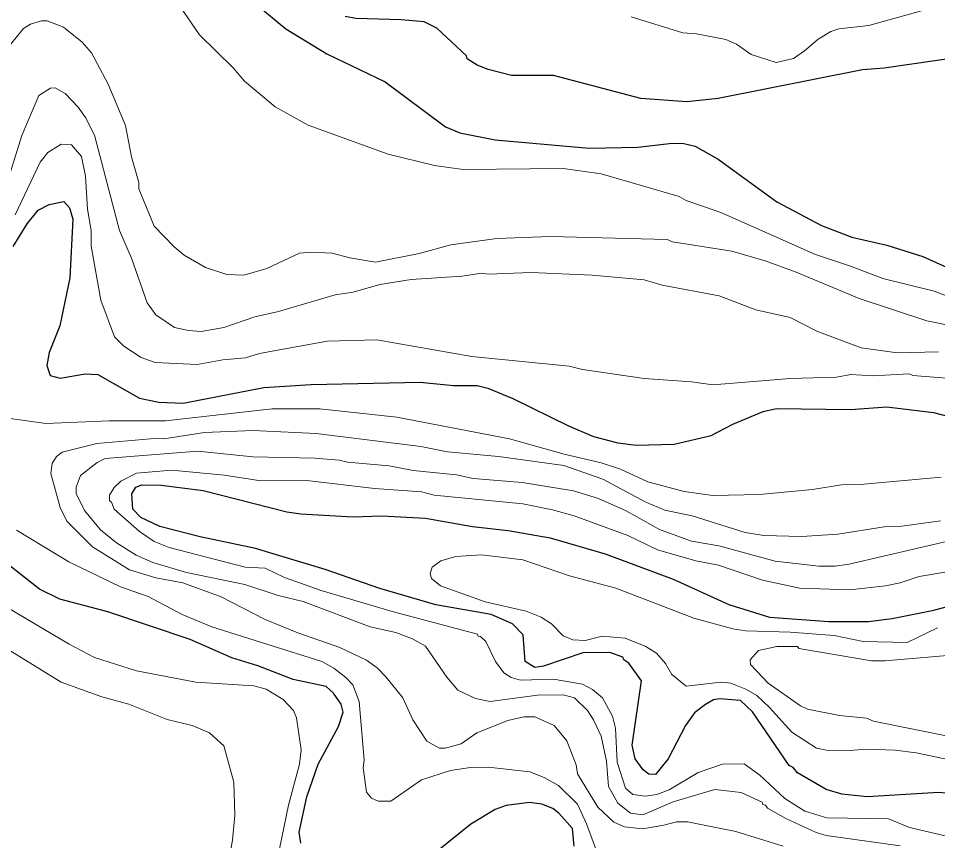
# Model space of a CAD drawing. Extents: x 598.3 to 623.2, y 6902.2 to 6930.1.
# Drawn here: x 610.086 to 611.511, y 6916.884 to 6918.158 of the extents above; entities that cross this region are included whole.
import ezdxf

# ---------------------------------------------------------------- set-up
doc = ezdxf.new("R2010")
doc.units = 0
doc.header["$LTSCALE"] = 0.032
doc.layers.add('1', color=7, linetype='Continuous', lineweight=25)
doc.layers.add('2', color=7, linetype='Continuous', lineweight=13)

msp = doc.modelspace()

# ---------------------------------------------------------------- linework, layer by layer
at = {"layer": '1'}
for points in [[(610.4587, 6918.1762), (610.5006, 6918.1416), (610.5643, 6918.1033), (610.6545, 6918.0599), (610.7483, 6917.9902), (610.7705, 6917.9806), (610.8253, 6917.9697), (610.9707, 6917.9568), (611.0461, 6917.9585), (611.0996, 6917.9649), (611.1177, 6917.9641), (611.1352, 6917.9602), (611.1709, 6917.9401), (611.2616, 6917.8739), (611.3309, 6917.8369), (611.378, 6917.8193), (611.4321, 6917.8067), (611.4881, 6917.7889), (611.5972, 6917.7398)], [(611.5461, 6918.0977), (611.4282, 6918.0809), (611.3948, 6918.0784), (611.1711, 6918.0337), (611.1225, 6918.0289), (611.051, 6918.0338), (610.9156, 6918.0694), (610.8503, 6918.0695), (610.8143, 6918.0786), (610.7974, 6918.0855), (610.7819, 6918.0954), (610.7808, 6918.1), (610.735, 6918.1429), (610.7149, 6918.1526), (610.6796, 6918.156), (610.6093, 6918.1576), (610.5929, 6918.161)], [(610.0782, 6917.8045), (610.0997, 6917.8397), (610.1168, 6917.8609), (610.1336, 6917.8695), (610.1566, 6917.8744), (610.1654, 6917.8644), (610.1706, 6917.8468), (610.1657, 6917.7558), (610.1504, 6917.6819), (610.1336, 6917.6405), (610.1302, 6917.6203), (610.1353, 6917.6047), (610.1509, 6917.6008), (610.1897, 6917.6071), (610.2091, 6917.6063), (610.2736, 6917.5697), (610.3036, 6917.5634), (610.3413, 6917.5619), (610.4666, 6917.5861), (610.54, 6917.591), (610.7088, 6917.5942), (610.7608, 6917.5894), (610.7971, 6917.5893), (610.8136, 6917.5849), (610.8525, 6917.569), (610.939, 6917.5265), (610.9778, 6917.5103), (611.0154, 6917.5004), (611.0436, 6917.4969), (611.1025, 6917.4985), (611.1601, 6917.5118), (611.1938, 6917.5294), (611.2407, 6917.5492), (611.2615, 6917.5537), (611.3758, 6917.5522), (611.4321, 6917.5561), (611.5046, 6917.5472), (611.5603, 6917.5328)], [(611.0735, 6916.9867), (611.0632, 6916.9873), (611.0544, 6916.9939), (611.0421, 6917.0108), (611.0376, 6917.0321), (611.0521, 6917.1317), (611.0324, 6917.1589), (611.0248, 6917.1642), (611.0233, 6917.1685), (611.0027, 6917.1757), (610.9613, 6917.175), (610.9001, 6917.1543), (610.8865, 6917.1523), (610.8717, 6917.1615), (610.8687, 6917.203), (610.8521, 6917.2202), (610.8188, 6917.2346), (610.7331, 6917.2492), (610.6463, 6917.2746), (610.5617, 6917.3039), (610.4536, 6917.3369), (610.3678, 6917.3547), (610.3053, 6917.3708), (610.2759, 6917.3846), (610.2637, 6917.3976), (610.262, 6917.4212), (610.268, 6917.4316), (610.2777, 6917.4355), (610.3075, 6917.4348), (610.3723, 6917.4268), (610.5022, 6917.3935), (610.5238, 6917.3902), (610.6045, 6917.3855), (610.6489, 6917.3871), (610.717, 6917.3838), (610.79, 6917.371), (610.8454, 6917.3644), (610.9102, 6917.3531), (610.9956, 6917.3282), (611.1012, 6917.2892), (611.1876, 6917.2501), (611.2506, 6917.2303), (611.3424, 6917.2237), (611.4038, 6917.2237), (611.4408, 6917.2284), (611.5054, 6917.2411), (611.6046, 6917.2681)], [(610.2247, 6917.2386), (610.1506, 6917.2583), (610.1186, 6917.2738), (610.0611, 6917.3192)], [(610.5238, 6916.88), (610.5212, 6916.8971), (610.5333, 6916.9518), (610.551, 6917.0027), (610.5821, 6917.0607), (610.5894, 6917.0831), (610.5866, 6917.0957), (610.5747, 6917.1124), (610.5633, 6917.1229), (610.5119, 6917.1337), (610.4572, 6917.155), (610.417, 6917.1675), (610.3522, 6917.1958), (610.2247, 6917.2386)], [(611.7555, 6916.864), (611.7367, 6916.8853), (611.7088, 6916.9091), (611.6681, 6916.9353), (611.6414, 6916.9448), (611.5773, 6916.9562), (611.5331, 6916.9564), (611.513, 6916.9587), (611.4017, 6916.9517), (611.3628, 6916.9562), (611.3382, 6916.9635), (611.2941, 6916.9893), (611.287, 6916.9974), (611.2811, 6917.0003), (611.2242, 6917.0836), (611.2056, 6917.1012), (611.1731, 6917.1036), (611.1639, 6917.102), (611.1511, 6917.0952), (611.1343, 6917.082), (611.1203, 6917.0627), (611.0932, 6917.0106), (611.0735, 6916.9867)], [(610.9477, 6916.8757), (610.9452, 6916.9027), (610.924, 6916.9265), (610.9145, 6916.9337), (610.8973, 6916.9404), (610.8784, 6916.9434), (610.8425, 6916.9385), (610.8253, 6916.9323), (610.7876, 6916.9098), (610.7317, 6916.8646)]]:
    msp.add_lwpolyline(points, dxfattribs=at)
at = {"layer": '2'}
for points in [[(610.3262, 6918.1922), (610.3671, 6918.1325), (610.4193, 6918.0813), (610.4367, 6918.0607), (610.4844, 6918.021), (610.5352, 6917.9925), (610.6595, 6917.9479), (610.731, 6917.9301), (610.7755, 6917.9238), (610.9305, 6917.9253), (610.9893, 6917.9174), (611.1103, 6917.882), (611.1215, 6917.8757), (611.1749, 6917.8571), (611.3217, 6917.7924), (611.3758, 6917.7743), (611.426, 6917.7552), (611.5057, 6917.7352), (611.5574, 6917.7158)], [(611.5085, 6918.1759), (611.4045, 6918.1472), (611.3579, 6918.1419), (611.3453, 6918.1375)], [(611.3453, 6918.1375), (611.3259, 6918.1259), (611.3047, 6918.1075), (611.2876, 6918.0961), (611.2607, 6918.0897), (611.2219, 6918.1023), (611.1994, 6918.1179), (611.1826, 6918.1253), (611.1371, 6918.1341), (611.1159, 6918.1358), (611.0362, 6918.1602)], [(611.5838, 6917.6716), (611.4942, 6917.6895), (611.3892, 6917.7239), (611.2917, 6917.7646), (611.2435, 6917.7822), (611.192, 6917.7975), (611.1002, 6917.8119), (611.0918, 6917.8152), (610.9111, 6917.82), (610.8277, 6917.8168), (610.7564, 6917.8071), (610.7072, 6917.7939), (610.6395, 6917.7805), (610.6, 6917.7869), (610.5724, 6917.7941), (610.5395, 6917.7958), (610.5219, 6917.7941), (610.471, 6917.7703), (610.4357, 6917.7601), (610.4094, 6917.761), (610.3763, 6917.7722), (610.3431, 6917.7912), (610.3274, 6917.804), (610.2964, 6917.8359), (610.2729, 6917.894), (610.2726, 6917.9037), (610.2614, 6917.9434), (610.2524, 6917.9923), (610.2255, 6918.0559), (610.1996, 6918.1044), (610.1849, 6918.1214), (610.1562, 6918.1445), (610.1307, 6918.1542), (610.1218, 6918.1543), (610.1048, 6918.1489), (610.094, 6918.1424), (610.0712, 6918.1146)], [(610.0738, 6917.9205), (610.0913, 6917.9766), (610.1179, 6918.0384), (610.136, 6918.0497), (610.1433, 6918.0506), (610.1588, 6918.0414), (610.1789, 6918.0206), (610.1902, 6918.0044), (610.2043, 6917.9769), (610.2428, 6917.8294), (610.2613, 6917.7867), (610.2857, 6917.7171), (610.299, 6917.6989), (610.328, 6917.6789), (610.3496, 6917.6742), (610.3694, 6917.6731), (610.4044, 6917.679), (610.4526, 6917.6955), (610.4893, 6917.7039), (610.5772, 6917.7295), (610.6052, 6917.734), (610.6464, 6917.7456), (610.6949, 6917.7537), (610.7734, 6917.7586), (610.8047, 6917.7633), (610.8142, 6917.7619), (610.8809, 6917.7643), (610.9755, 6917.7601), (611.056, 6917.7529), (611.084, 6917.7448), (611.1725, 6917.7279), (611.2294, 6917.7067), (611.2826, 6917.6947), (611.3238, 6917.6733), (611.3927, 6917.6477), (611.4487, 6917.6396), (611.5123, 6917.6412)], [(610.081, 6917.8539), (610.1201, 6917.9353), (610.1315, 6917.9501), (610.1524, 6917.9633), (610.1685, 6917.9622), (610.1837, 6917.9438), (610.19, 6917.9138), (610.1931, 6917.8624), (610.1989, 6917.8293), (610.1991, 6917.8053), (610.2141, 6917.7215), (610.235, 6917.6644), (610.2495, 6917.6504), (610.2765, 6917.6327), (610.2979, 6917.6248), (610.3635, 6917.6218)], [(610.3635, 6917.6218), (610.4031, 6917.629), (610.438, 6917.6323), (610.4598, 6917.6386), (610.565, 6917.6581), (610.642, 6917.6598), (610.7889, 6917.6341), (610.9399, 6917.6193), (610.9605, 6917.6141), (611.056, 6917.6), (611.1296, 6917.595), (611.1624, 6917.5902), (611.2826, 6917.5999), (611.3544, 6917.6024), (611.3765, 6917.6063), (611.4108, 6917.604), (611.4671, 6917.6071), (611.4729, 6917.6047), (611.5316, 6917.6)], [(611.5164, 6917.447), (611.3967, 6917.4364), (611.3619, 6917.4355), (611.3171, 6917.4283), (611.2348, 6917.4203), (611.1625, 6917.4189), (611.118, 6917.425), (611.062, 6917.4401), (611.0195, 6917.4596), (610.9896, 6917.4696), (610.9321, 6917.4828), (610.8476, 6917.5068), (610.6728, 6917.54), (610.5534, 6917.553), (610.4793, 6917.5529), (610.3141, 6917.5344), (610.2266, 6917.5344), (610.1284, 6917.5303), (610.0659, 6917.539)], [(610.6821, 6917.1053), (610.6559, 6917.1381), (610.6423, 6917.1516), (610.6257, 6917.1636), (610.5842, 6917.1834), (610.5195, 6917.206), (610.4685, 6917.2267), (610.4003, 6917.2616), (610.3412, 6917.2834), (610.2994, 6917.2912), (610.2585, 6917.3034), (610.2011, 6917.3394), (610.161, 6917.3789), (610.151, 6917.4003), (610.1366, 6917.4528), (610.1385, 6917.4682), (610.1453, 6917.4792), (610.1541, 6917.4858), (610.2078, 6917.4995), (610.3028, 6917.5075), (610.3114, 6917.5064), (610.3746, 6917.5165), (610.4496, 6917.5197), (610.5476, 6917.515), (610.71, 6917.4946), (610.7511, 6917.4864), (610.8306, 6917.4793), (610.9315, 6917.4655), (610.9922, 6917.444), (611.0588, 6917.4087), (611.0883, 6917.3963), (611.1304, 6917.3871), (611.2125, 6917.3617), (611.2418, 6917.3566), (611.2999, 6917.3555), (611.3563, 6917.3587), (611.4283, 6917.3702), (611.4557, 6917.3712), (611.5154, 6917.3797)], [(611.5335, 6917.3497), (611.3742, 6917.3125), (611.3524, 6917.3092), (611.3268, 6917.3092), (611.259, 6917.317), (611.1717, 6917.3407), (611.1295, 6917.3481), (611.0799, 6917.3662), (611.0281, 6917.3949), (610.9852, 6917.4144), (610.9464, 6917.4258), (610.8673, 6917.439), (610.7909, 6917.4452), (610.765, 6917.4509), (610.6982, 6917.4576), (610.6608, 6917.4648), (610.5961, 6917.4704), (610.5834, 6917.4736), (610.5457, 6917.4768), (610.4497, 6917.4786), (610.3644, 6917.4873), (610.2206, 6917.4759), (610.2081, 6917.4697), (610.1826, 6917.45), (610.1755, 6917.4315), (610.1757, 6917.422), (610.1888, 6917.3956), (610.2132, 6917.3654), (610.238, 6917.3455), (610.2688, 6917.3265), (610.2946, 6917.3152), (610.3468, 6917.2996), (610.4371, 6917.2811), (610.4889, 6917.2641), (610.5278, 6917.2544), (610.6314, 6917.2155), (610.6714, 6917.2063), (610.697, 6917.1966), (610.7171, 6917.1852), (610.7503, 6917.1375), (610.7675, 6917.1171), (610.7947, 6917.1041), (610.8175, 6917.0998), (610.8907, 6917.1093), (610.9306, 6917.11), (610.9483, 6917.1054), (610.9681, 6917.0856), (610.9778, 6917.0711), (610.9895, 6917.046), (610.9977, 6917.0072), (611.0011, 6916.968), (611.0155, 6916.942), (611.0352, 6916.9265), (611.0539, 6916.9241), (611.1009, 6916.944), (611.1657, 6916.9635), (611.2067, 6916.9587), (611.2391, 6916.9439), (611.2402, 6916.9401), (611.2441, 6916.9391), (611.2473, 6916.9346), (611.2756, 6916.9186), (611.3227, 6916.8967), (611.3382, 6916.8918), (611.4531, 6916.8762)], [(611.1776, 6917.0025), (611.1397, 6916.9899), (611.0948, 6916.9627), (611.076, 6916.9557), (611.0584, 6916.9531), (611.0385, 6916.9555), (611.027, 6916.9655), (611.0143, 6917.0055), (611.0116, 6917.0583), (611.0071, 6917.0769), (610.9915, 6917.1051), (610.976, 6917.1182), (610.9607, 6917.1263), (610.9156, 6917.1344), (610.8646, 6917.1329), (610.8502, 6917.1366), (610.8385, 6917.1442), (610.8256, 6917.1618), (610.8108, 6917.1927), (610.8024, 6917.2004), (610.7987, 6917.2011), (610.7978, 6917.2039), (610.6656, 6917.239), (610.5553, 6917.2717), (610.4986, 6917.2919), (610.4685, 6917.306), (610.4375, 6917.3077), (610.3198, 6917.3383), (610.2967, 6917.3475), (610.274, 6917.3629), (610.2345, 6917.3975), (610.2304, 6917.4086), (610.2274, 6917.4105), (610.2274, 6917.4195), (610.2345, 6917.4313), (610.2448, 6917.4411), (610.2693, 6917.4533), (610.3235, 6917.4583), (610.4056, 6917.4501), (610.4619, 6917.4415), (610.5332, 6917.442), (610.6379, 6917.4298), (610.7111, 6917.4243), (610.7308, 6917.4194), (610.8682, 6917.4057), (610.9143, 6917.3966), (610.9475, 6917.3871), (611.0306, 6917.3569), (611.0766, 6917.3348), (611.1361, 6917.3176), (611.1714, 6917.3109), (611.2397, 6917.2876), (611.2973, 6917.2754), (611.375, 6917.2729), (611.4304, 6917.2786), (611.4531, 6917.2834), (611.4823, 6917.2932), (611.5282, 6917.3012)], [(610.083, 6917.3653), (610.1641, 6917.3159), (610.2445, 6917.2772), (610.2874, 6917.2622), (610.3401, 6917.2343), (610.3862, 6917.2152), (610.5565, 6917.1617), (610.5753, 6917.1514), (610.5937, 6917.137), (610.6044, 6917.1253), (610.6142, 6917.0994), (610.6223, 6917.0088), (610.6207, 6916.9968), (610.6256, 6916.9591), (610.6336, 6916.95), (610.6436, 6916.9451), (610.6634, 6916.9452), (610.7111, 6916.9781), (610.7561, 6916.9929), (610.7872, 6916.9976), (610.8143, 6916.9977), (610.8791, 6916.9908), (610.901, 6916.9821), (610.9232, 6916.9695), (610.9529, 6916.9406), (610.9669, 6916.91), (610.9907, 6916.8461)], [(611.5111, 6917.2137), (611.4638, 6917.1912), (611.3955, 6917.1928), (611.3505, 6917.2017), (611.2823, 6917.207), (611.214, 6917.209), (611.1936, 6917.2122), (611.1334, 6917.2285), (611.0122, 6917.2753), (610.9405, 6917.2945), (610.8679, 6917.3191), (610.8042, 6917.3271), (610.7642, 6917.3245), (610.7408, 6917.3174), (610.7277, 6917.3078), (610.7244, 6917.2979), (610.7264, 6917.29), (610.7402, 6917.2788), (610.8099, 6917.2543), (610.873, 6917.2397), (610.8967, 6917.2303), (610.9125, 6917.2198), (610.9306, 6917.2013), (610.9456, 6917.1953), (610.9646, 6917.1942), (610.9912, 6917.2008), (611.0268, 6917.1976), (611.0586, 6917.185), (611.0752, 6917.1744), (611.0893, 6917.1587), (611.0989, 6917.1413), (611.1213, 6917.1232), (611.1749, 6917.1295), (611.1905, 6917.1279), (611.214, 6917.1186), (611.2306, 6917.1089), (611.2505, 6917.0906), (611.285, 6917.052), (611.3233, 6917.0276), (611.339, 6917.0244), (611.3745, 6917.0236), (611.4013, 6917.0259), (611.445, 6917.0243), (611.4777, 6917.0202), (611.5589, 6917.0032)], [(610.4871, 6916.854), (610.505, 6916.9388), (610.5218, 6917.0027), (610.5243, 6917.0249), (610.5171, 6917.0743), (610.5125, 6917.0855), (610.4966, 6917.103), (610.4704, 6917.1189), (610.451, 6917.1239), (610.3611, 6917.1296), (610.2691, 6917.1474), (610.2041, 6917.1679), (610.1648, 6917.1883), (610.07, 6917.2447)], [(610.2153, 6917.1071), (610.1523, 6917.1298), (610.0522, 6917.1913)], [(611.532, 6917.045), (611.4117, 6917.0694), (611.4008, 6917.0738), (611.3589, 6917.0782), (611.3094, 6917.0878), (611.2984, 6917.0929), (611.2486, 6917.1281), (611.2208, 6917.1569), (611.2207, 6917.1644), (611.2335, 6917.1789), (611.2616, 6917.1846), (611.2939, 6917.1846), (611.2957, 6917.182), (611.4086, 6917.1628), (611.4295, 6917.1628), (611.5499, 6917.1732)], [(610.4135, 6916.8595), (610.4182, 6916.8848), (610.4215, 6916.9237), (610.4201, 6916.9747), (610.4048, 6917.031), (610.3826, 6917.051), (610.3553, 6917.0626), (610.3165, 6917.0716), (610.2571, 6917.0953), (610.2153, 6917.1071)], [(611.2715, 6916.8754), (611.1984, 6916.8981), (611.1231, 6916.9133), (611.1063, 6916.9134), (611.0866, 6916.9078), (611.0535, 6916.9025), (611.0257, 6916.9053), (611.0092, 6916.9129), (610.9846, 6916.9358), (610.9526, 6916.9874), (610.951, 6917.0015), (610.9364, 6917.0387), (610.9165, 6917.0626), (610.8868, 6917.076), (610.8698, 6917.0761), (610.8448, 6917.0703), (610.7969, 6917.0509), (610.7724, 6917.0339), (610.7475, 6917.0276), (610.7389, 6917.0276), (610.7194, 6917.0384), (610.6976, 6917.0713), (610.6821, 6917.1053)], [(611.6584, 6916.8786), (611.5745, 6916.8891), (611.523, 6916.8917), (611.4677, 6916.9045), (611.4348, 6916.9176), (611.3393, 6916.9192), (611.305, 6916.9299), (611.274, 6916.9494), (611.2353, 6916.9853), (611.2113, 6917.0033), (611.1776, 6917.0025)]]:
    msp.add_lwpolyline(points, dxfattribs=at)

doc.saveas('drawing.dxf')
